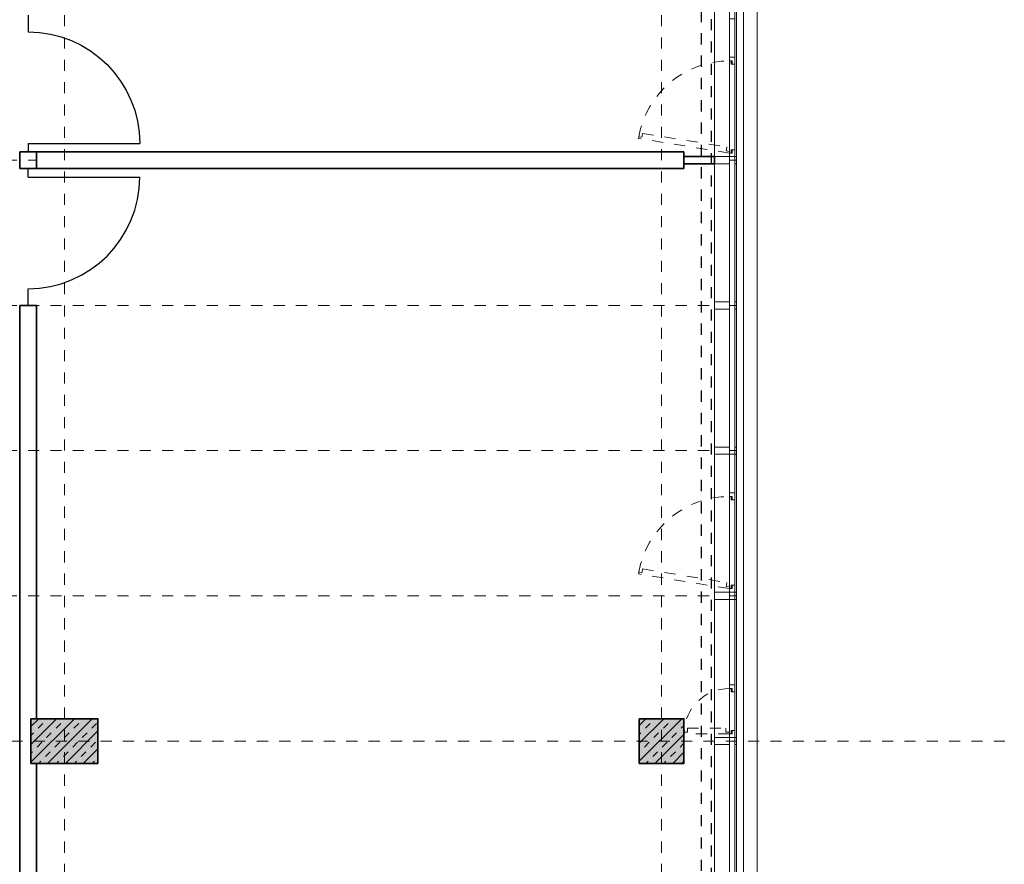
# Model space of a CAD drawing. Header units: metres. Extents: x -13 to 93, y -119 to 25.
# Tile 362 of 656: x 7 to 16, y -48 to -40. Entities that reach past the tile are written whole.
import ezdxf

# ---------------------------------------------------------------- set-up
doc = ezdxf.new("R2010")
doc.units = ezdxf.units.M
doc.header["$LTSCALE"] = 0.00508
doc.header["$PDMODE"] = 1
doc.header["$PDSIZE"] = -2
for name, pattern in [('STYLE_05', [0.19684, 0.069505, -0.127335]), ('STYLE_06', [1.0537, 0.590515, -0.19684, 0.069505, -0.19684]), ('STYLE_11', [0.393677, 0.196838, -0.196838])]:
    doc.linetypes.add(name, pattern=pattern)
for name, color, linetype, lineweight in [('3-3-0 AW Fassade', 7, 'Continuous', 18), ('3-3-4 AFenster', 7, 'Continuous', 25), ('3-3-8 Sonnenschutz', 7, 'Continuous', 18), ('3-4-0-2 IW GK', 7, 'Continuous', 35), ('3-4-0-5 Trennwand', 7, 'Continuous', 35), ('3-4-3-1 IStützenBeton', 7, 'Continuous', 35), ('3-4-4 ITüren', 7, 'Continuous', 25), ('3-5-1-2 DeckenSprung VED', 7, 'STYLE_11', 25), ('3-5-9 DeckenSonstig VED', 7, 'STYLE_11', 25), ('Ans-Kante', 7, 'Continuous', 18), ('Plan-Achse', 1, 'STYLE_06', 18), ('Plan-Achsen-Fassade', 1, 'STYLE_06', 18)]:
    doc.layers.add(name, color=color, linetype=linetype, lineweight=lineweight)
pattern_1 = [(45, (0, 0), (0.16, 0), []), (45, (0.08, 0), (0.16, 0), [0.06, -0.06])]

# ---------------------------------------------------------------- blocks, each defined once
blk = doc.blocks.new('TÜR_1.00 in 1.30 Feld')
at = {"layer": '3-4-4 ITüren', "linetype": 'Continuous', "lineweight": 5}
for p in [(0, 0), (1.225, 0)]:
    blk.add_point(p, dxfattribs=at)
blk.add_wipeout([(0.075, 1), (0.1241, 0.9988), (0.173, 0.9952), (0.2217, 0.9892), (0.2701, 0.9808), (0.318, 0.97), (0.3653, 0.9569), (0.4119, 0.9415), (0.4577, 0.9239), (0.5026, 0.904), (0.5464, 0.8819), (0.5891, 0.8577), (0.6306, 0.8315), (0.6707, 0.8032), (0.7094, 0.773), (0.7466, 0.741), (0.7821, 0.7071), (0.816, 0.6716), (0.848, 0.6344), (0.8782, 0.5957), (0.9065, 0.5556), (0.9327, 0.5141), (0.9569, 0.4714), (0.979, 0.4276), (0.9989, 0.3827), (1.0165, 0.3369), (1.0319, 0.2903), (1.045, 0.243), (1.0558, 0.1951), (1.0642, 0.1467), (1.0702, 0.098), (1.0738, 0.0491), (1.075, 0), (0.075, 0)]).dxf.layer = '3-4-4 ITüren'
at = {"layer": '3-4-4 ITüren'}
for p, q in [((0.075, 0), (0.075, 1)), ((0.075, 0), (0, 0)), ((1.225, 0), (1.075, 0))]:
    blk.add_line(p, q, dxfattribs=at)
blk.add_arc((0.075, 0), 1, 0, 90, dxfattribs=at)
blk = doc.blocks.new('S_Profil_Fassade_Büro')
at = {"layer": '3-3-0 AW Fassade', "color": 7}
blk.add_line((-0.132, 0), (-0.195, 0), dxfattribs=at)
for points in [[(-0.195, 0.0325), (-0.182, 0.0325), (-0.182, -0.0325), (-0.195, -0.0325)], [(-0.132, 0.0325), (0, 0.0325), (0, -0.0325), (-0.132, -0.0325)]]:
    blk.add_lwpolyline(points, close=True, dxfattribs=at)
blk = doc.blocks.new('S_Fenster_GR_Feld')
at = {"layer": '3-3-0 AW Fassade', "color": 7}
blk.add_lwpolyline([(-0.05, 1.2675), (0, 1.2675), (0, 0.9225), (-0.05, 0.9225)], close=True, dxfattribs=at)
at = {"color": 7}
blk.add_wipeout([(-0.05, 0.095), (-0.025, 0.095), (-0.015, 0.095), (-0.015, 0.065), (0, 0.065), (0, 0.89), (-0.015, 0.89), (-0.015, 0.86), (-0.025, 0.86), (-0.05, 0.86)], dxfattribs=at).dxf.layer = '3-3-0 AW Fassade'
at = {"layer": '3-3-0 AW Fassade', "color": 7}
blk.add_lwpolyline([(-0.05, 0.095), (-0.025, 0.095), (-0.015, 0.095), (-0.015, 0.065), (0, 0.065), (0, 0.89), (-0.015, 0.89), (-0.015, 0.86), (-0.025, 0.86), (-0.05, 0.86)], close=True, dxfattribs=at)
at = {"color": 7}
for points in [[(-0.025, 0.86), (-0.05, 0.86), (-0.05, 0.9225), (0, 0.9225), (0, 0.89), (-0.025, 0.89)], [(-0.025, 0.095), (-0.05, 0.095), (-0.05, 0.0325), (0, 0.0325), (0, 0.065), (-0.025, 0.065)]]:
    blk.add_wipeout(points, dxfattribs=at).dxf.layer = '3-3-0 AW Fassade'
at = {"layer": '3-3-0 AW Fassade', "color": 7}
for points in [[(-0.025, 0.86), (-0.05, 0.86), (-0.05, 0.9225), (0, 0.9225), (0, 0.89), (-0.025, 0.89)], [(-0.025, 0.095), (-0.05, 0.095), (-0.05, 0.0325), (0, 0.0325), (0, 0.065), (-0.025, 0.065)]]:
    blk.add_lwpolyline(points, close=True, dxfattribs=at)
at = {"layer": '3-3-0 AW Fassade', "color": 7, "linetype": 'STYLE_05'}
blk.add_lwpolyline([(0.0217, 0.1191), (0.0256, 0.0944), (0.0272, 0.0846), (-0.0024, 0.0798), (0, 0.065), (0.8145, 0.1961), (0.8121, 0.2109), (0.7825, 0.2061), (0.7809, 0.216), (0.777, 0.2407)], close=True, dxfattribs=at)
at = {"layer": '3-3-0 AW Fassade', "color": 7, "linetype": 'STYLE_05', "lineweight": 18}
blk.add_arc((0, 0.065), 0.825, 10.18312, 90, dxfattribs=at)
blk = doc.blocks.new('Stütze 40_60')
at = {"layer": '3-4-3-1 IStützenBeton', "linetype": 'Continuous', "lineweight": 0}
blk.add_hatch(color=255, dxfattribs=at).paths.add_polyline_path([(-0.3, 0.2), (0.3, 0.2), (0.3, -0.2), (-0.3, -0.2)])
at = {"layer": '3-4-3-1 IStützenBeton', "linetype": 'Continuous', "lineweight": 13}
h = blk.add_hatch(dxfattribs=at)
h.set_pattern_fill('STAHLBETON_1_50', style=0, pattern_type=2)
h.set_pattern_definition(pattern_1)
h.paths.add_polyline_path([(-0.3, 0.2), (0.3, 0.2), (0.3, -0.2), (-0.3, -0.2)])
at = {"layer": '3-4-3-1 IStützenBeton'}
blk.add_lwpolyline([(-0.3, 0.2), (0.3, 0.2), (0.3, -0.2), (-0.3, -0.2)], close=True, dxfattribs=at)
blk = doc.blocks.new('Stütze Fassade')
at = {"layer": '3-4-3-1 IStützenBeton', "linetype": 'Continuous', "lineweight": 0}
blk.add_hatch(color=255, dxfattribs=at).paths.add_polyline_path([(-0.2, 0.2), (0.2, 0.2), (0.2, -0.2), (-0.2, -0.2)])
at = {"layer": '3-4-3-1 IStützenBeton', "linetype": 'Continuous', "lineweight": 13}
h = blk.add_hatch(dxfattribs=at)
h.set_pattern_fill('STAHLBETON_1_50', style=0, pattern_type=2)
h.set_pattern_definition(pattern_1)
h.paths.add_polyline_path([(-0.2, 0.2), (0.2, 0.2), (0.2, -0.2), (-0.2, -0.2)])
at = {"layer": '3-4-3-1 IStützenBeton'}
blk.add_lwpolyline([(-0.2, 0.2), (0.2, 0.2), (0.2, -0.2), (-0.2, -0.2)], close=True, dxfattribs=at)
blk = doc.blocks.new('S_Fenster_GR_Feld_klein')
at = {"layer": '3-3-0 AW Fassade', "color": 7}
blk.add_lwpolyline([(-0.05, 1.2675), (0, 1.2675), (0, 0.9225), (-0.05, 0.9225)], close=True, dxfattribs=at)
at = {"color": 7}
blk.add_wipeout([(-0.025, 0.86), (-0.05, 0.86), (-0.05, 0.7975), (0, 0.7975), (0, 0.83), (-0.025, 0.83)], dxfattribs=at).dxf.layer = '3-3-0 AW Fassade'
at = {"layer": '3-3-0 AW Fassade', "color": 7}
blk.add_lwpolyline([(-0.025, 0.86), (-0.05, 0.86), (-0.05, 0.7975), (0, 0.7975), (0, 0.83), (-0.025, 0.83)], close=True, dxfattribs=at)
at = {"layer": '3-3-0 AW Fassade', "color": 7, "linetype": 'STYLE_05', "lineweight": 18}
blk.add_arc((0, 1.235), 0.405, 270, 357.8789, dxfattribs=at)
at = {"color": 7}
blk.add_wipeout([(-0.05, 1.205), (-0.015, 1.205), (-0.015, 1.235), (0, 1.235), (0, 0.83), (-0.015, 0.83), (-0.015, 0.86), (-0.05, 0.86)], dxfattribs=at).dxf.layer = '3-3-0 AW Fassade'
at = {"layer": '3-3-0 AW Fassade', "color": 7}
blk.add_lwpolyline([(-0.05, 1.205), (-0.015, 1.205), (-0.015, 1.235), (0, 1.235), (0, 0.83), (-0.015, 0.83), (-0.015, 0.86), (-0.05, 0.86)], close=True, dxfattribs=at)
at = {"color": 7}
blk.add_wipeout([(-0.025, 1.205), (-0.05, 1.205), (-0.05, 1.2675), (0, 1.2675), (0, 1.235), (-0.025, 1.235)], dxfattribs=at).dxf.layer = '3-3-0 AW Fassade'
at = {"color": 7, "lineweight": 18}
blk.add_wipeout([(-0.05, 0.7975), (0, 0.7975), (0, 0.0325), (-0.05, 0.0325)], dxfattribs=at).dxf.layer = '3-3-0 AW Fassade'
at = {"layer": '3-3-0 AW Fassade', "color": 7}
blk.add_lwpolyline([(-0.025, 1.205), (-0.05, 1.205), (-0.05, 1.2675), (0, 1.2675), (0, 1.235), (-0.025, 1.235)], close=True, dxfattribs=at)
at = {"layer": '3-3-0 AW Fassade', "color": 7, "linetype": 'STYLE_05'}
blk.add_lwpolyline([(0.03, 1.185), (0.03, 1.22), (0, 1.22), (0, 1.235), (0.405, 1.235), (0.405, 1.22), (0.375, 1.22), (0.375, 1.185)], close=True, dxfattribs=at)
at = {"layer": '3-3-0 AW Fassade', "color": 7, "lineweight": 18}
blk.add_lwpolyline([(-0.05, 0.7975), (0, 0.7975), (0, 0.0325), (-0.05, 0.0325)], close=True, dxfattribs=at)

msp = doc.modelspace()

# ---------------------------------------------------------------- linework, layer by layer
at = {"layer": '3-4-0-5 Trennwand'}
for p, q in [((7.25, -41.425), (7.25, -41.575)), ((7.25, -41.425), (7.4, -41.425)), ((7.4, -41.425), (7.4, -41.575)), ((7.25, -41.575), (7.4, -41.575)), ((7.25, -42.8), (7.25, -46.5)), ((7.25, -42.8), (7.4, -42.8)), ((7.4, -42.8), (7.4, -46.5)), ((7.25, -46.5), (7.25, -46.9)), ((7.35, -46.5), (7.35, -46.9)), ((7.25, -46.9), (7.25, -48.075)), ((7.4, -46.9), (7.4, -48.075))]:
    msp.add_line(p, q, dxfattribs=at)
at = {"layer": 'Ans-Kante', "color": 8}
msp.add_line((13.67, -53.99), (13.67, -36.4725), dxfattribs=at)
at = {"layer": 'Plan-Achsen-Fassade', "color": 9}
for p, q in [((-0.475, -41.5), (13.475, -41.5)), ((-0.475, -42.8), (13.475, -42.8)), ((-0.475, -44.1), (13.475, -44.1)), ((-0.475, -45.4), (13.475, -45.4))]:
    msp.add_line(p, q, dxfattribs=at)

# ---------------------------------------------------------------- block references
at = {"layer": '3-3-0 AW Fassade', "color": 7, "xscale": -1}
for p in [(13.475, -42.8), (13.475, -44.1), (13.475, -45.4), (13.475, -46.7)]:
    msp.add_blockref('S_Profil_Fassade_Büro', p, dxfattribs=at)
at = {"layer": '3-4-3-1 IStützenBeton', "color": 7}
for name, p in [('Stütze 40_60', (7.65, -46.7)), ('Stütze Fassade', (13, -46.7))]:
    msp.add_blockref(name, p, dxfattribs=at)

# ---------------------------------------------------------------- wipeouts: each hides what was drawn before it
at = {"color": 8, "linetype": 'Continuous', "lineweight": 18}
msp.add_wipeout([(13.8575, -54.0225), (13.8575, -36.44), (13.7325, -36.44), (13.7325, -54.0225)], dxfattribs=at).dxf.layer = '3-3-8 Sonnenschutz'

# ---------------------------------------------------------------- next in the draw order: linework, layer by layer
at = {"layer": '3-3-8 Sonnenschutz', "color": 8, "linetype": 'Continuous', "lineweight": 18}
msp.add_lwpolyline([(13.8575, -54.0225), (13.8575, -36.44), (13.7325, -36.44), (13.7325, -54.0225)], close=True, dxfattribs=at)

# ---------------------------------------------------------------- next in the draw order: block references
at = {"layer": '3-4-4 ITüren', "color": 7, "xscale": -1, "rotation": -90}
msp.add_blockref('TÜR_1.00 in 1.30 Feld', (7.325, -41.425), dxfattribs=at)
at = {"layer": '3-4-4 ITüren', "color": 7, "rotation": -90}
msp.add_blockref('TÜR_1.00 in 1.30 Feld', (7.325, -41.575), dxfattribs=at)

# ---------------------------------------------------------------- next in the draw order: wipeouts: each hides what was drawn before it
at = {"lineweight": 5}
msp.add_wipeout([(7.4, -41.575), (7.4, -41.425), (13.2, -41.425), (13.2, -41.575)], dxfattribs=at).dxf.layer = '3-4-0-2 IW GK'

# ---------------------------------------------------------------- next in the draw order: linework, layer by layer
at = {"layer": '3-4-0-2 IW GK'}
for p, q in [((7.4, -41.425), (13.2, -41.425)), ((7.4, -41.575), (7.4, -41.425)), ((13.2, -41.575), (13.2, -41.425)), ((7.4, -41.575), (13.2, -41.575))]:
    msp.add_line(p, q, dxfattribs=at)
at = {"layer": 'Plan-Achse'}
msp.add_line((7.65, -118.5), (7.65, 6.75), dxfattribs=at)

# ---------------------------------------------------------------- next in the draw order: wipeouts: each hides what was drawn before it
at = {"lineweight": 5}
msp.add_wipeout([(13.2, -41.5325), (13.2, -41.4675), (13.475, -41.4675), (13.475, -41.5325)], dxfattribs=at).dxf.layer = '3-4-0-2 IW GK'

# ---------------------------------------------------------------- next in the draw order: linework, layer by layer
at = {"layer": '3-4-0-2 IW GK'}
for p, q in [((13.2, -41.4675), (13.475, -41.4675)), ((13.2, -41.5325), (13.2, -41.4675)), ((13.2, -41.5325), (13.475, -41.5325)), ((13.475, -41.5325), (13.475, -41.4675))]:
    msp.add_line(p, q, dxfattribs=at)
at = {"layer": 'Ans-Kante', "color": 8}
msp.add_line((13.475, -53.99), (13.475, -36.4725), dxfattribs=at)

# ---------------------------------------------------------------- next in the draw order: block references
at = {"layer": '3-3-0 AW Fassade', "color": 7, "xscale": -1}
msp.add_blockref('S_Profil_Fassade_Büro', (13.475, -41.5), dxfattribs=at)

# ---------------------------------------------------------------- next in the draw order: block references
for p in [(13.607, -41.5), (13.607, -45.4)]:
    msp.add_blockref('S_Fenster_GR_Feld', p, dxfattribs=at)

# ---------------------------------------------------------------- next in the draw order: linework, layer by layer
at = {"layer": '3-3-0 AW Fassade'}
msp.add_lwpolyline([(13.607, -36.3625), (13.657, -36.3625), (13.657, -54.085), (13.607, -54.085)], close=True, dxfattribs=at)
at = {"layer": '3-5-1-2 DeckenSprung VED', "color": 7, "linetype": 'STYLE_11'}
msp.add_line((13.355, -36.3625), (13.355, -54.085), dxfattribs=at)
at = {"layer": '3-5-9 DeckenSonstig VED', "color": 7, "linetype": 'STYLE_05'}
msp.add_line((13.445, -28.835), (13.445, -54.085), dxfattribs=at)
at = {"layer": 'Plan-Achse'}
msp.add_line((13, -118.5), (13, 6.75), dxfattribs=at)

# ---------------------------------------------------------------- next in the draw order: block references
at = {"layer": '3-3-4 AFenster', "color": 7, "rotation": 180}
msp.add_blockref('S_Fenster_GR_Feld_klein', (13.607, -45.4), dxfattribs=at)

# ---------------------------------------------------------------- next in the draw order: linework, layer by layer
at = {"layer": 'Plan-Achse'}
msp.add_line((-9.42493716, -46.7), (50.475, -46.7), dxfattribs=at)

doc.saveas('drawing.dxf')
